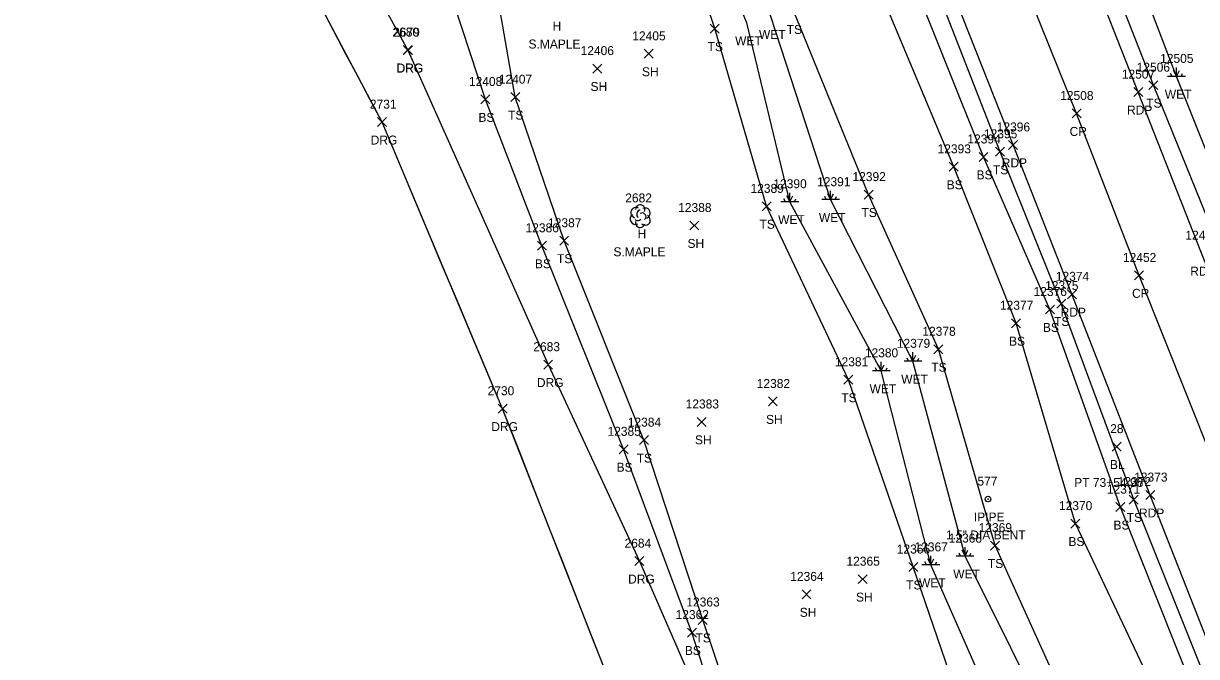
# Model space of a CAD drawing. Extents: x 1439173 to 1457902, y 641926 to 659889.
# Drawn here: x 1447459.9 to 1447721.4, y 649724.3 to 649865.3 of the extents above; entities that cross this region are included whole.
import ezdxf

# ---------------------------------------------------------------- set-up
doc = ezdxf.new("R2010")
doc.units = 0
for name, color, linetype in [('C_A', 7, 'Continuous'), ('C_C', 7, 'Continuous'), ('C_I', 7, 'Continuous'), ('C_TIC', 7, 'Continuous'), ('L_A', 7, 'Continuous'), ('L_C', 7, 'Continuous'), ('L_I', 7, 'Continuous'), ('L_TIC', 7, 'Continuous'), ('LELB', 7, 'Continuous'), ('LSOGP', 7, 'Continuous'), ('LTD', 7, 'Continuous'), ('LWET', 7, 'Continuous'), ('M_A', 7, 'Continuous'), ('M_C', 7, 'Continuous'), ('M_I', 7, 'Continuous'), ('MPIP', 7, 'Continuous'), ('P_A', 7, 'Continuous'), ('P_I', 7, 'Continuous'), ('P_TIC', 7, 'Continuous'), ('PET', 7, 'Continuous'), ('PRC', 7, 'Continuous'), ('R_A', 7, 'Continuous'), ('R_I', 7, 'Continuous'), ('R_TIC', 7, 'Continuous'), ('RDG', 7, 'Continuous')]:
    doc.layers.add(name, color=color, linetype=linetype)

msp = doc.modelspace()

# ---------------------------------------------------------------- linework, layer by layer
at = {"layer": 'C_TIC'}
for points in [[(1447702.62, 649770.04), (1447704.62, 649772.04)], [(1447704.62, 649770.04), (1447702.62, 649772.04)]]:
    msp.add_lwpolyline(points, dxfattribs=at)
at = {"layer": 'L_TIC'}
for points in [[(1447612.99, 649863.17), (1447614.99, 649865.17)], [(1447614.99, 649863.17), (1447612.99, 649865.17)], [(1447598.28, 649857.57), (1447600.28, 649859.57)], [(1447600.28, 649857.57), (1447598.28, 649859.57)], [(1447586.81, 649854.28), (1447588.81, 649856.28)], [(1447588.81, 649854.28), (1447586.81, 649856.28)], [(1447710.79, 649850.58), (1447712.79, 649852.58)], [(1447712.79, 649850.58), (1447710.79, 649852.58)], [(1447561.86, 649847.4), (1447563.86, 649849.4)], [(1447563.86, 649847.4), (1447561.86, 649849.4)], [(1447568.51, 649847.91), (1447570.51, 649849.91)], [(1447570.51, 649847.91), (1447568.51, 649849.91)], [(1447672.91, 649834.59), (1447674.91, 649836.59)], [(1447674.91, 649834.59), (1447672.91, 649836.59)], [(1447676.6, 649835.74), (1447678.6, 649837.74)], [(1447678.6, 649835.74), (1447676.6, 649837.74)], [(1447666.26, 649832.39), (1447668.26, 649834.39)], [(1447668.26, 649832.39), (1447666.26, 649834.39)], [(1447647.29, 649826.2), (1447649.29, 649828.2)], [(1447649.29, 649826.2), (1447647.29, 649828.2)], [(1447624.56, 649823.58), (1447626.56, 649825.58)], [(1447626.56, 649823.58), (1447624.56, 649825.58)], [(1447608.43, 649819.31), (1447610.43, 649821.31)], [(1447610.43, 649819.31), (1447608.43, 649821.31)], [(1447579.42, 649815.92), (1447581.42, 649817.92)], [(1447581.42, 649815.92), (1447579.42, 649817.92)], [(1447574.46, 649814.79), (1447576.46, 649816.79)], [(1447576.46, 649814.79), (1447574.46, 649816.79)], [(1447687.71, 649800.59), (1447689.71, 649802.59)], [(1447689.71, 649800.59), (1447687.71, 649802.59)], [(1447690.24, 649801.92), (1447692.24, 649803.92)], [(1447692.24, 649801.92), (1447690.24, 649803.92)], [(1447680.17, 649797.53), (1447682.17, 649799.53)], [(1447682.17, 649797.53), (1447680.17, 649799.53)], [(1447662.87, 649791.73), (1447664.87, 649793.73)], [(1447664.87, 649791.73), (1447662.87, 649793.73)], [(1447642.8, 649784.94), (1447644.8, 649786.94)], [(1447644.8, 649784.94), (1447642.8, 649786.94)], [(1447625.94, 649780.1), (1447627.94, 649782.1)], [(1447627.94, 649780.1), (1447625.94, 649782.1)], [(1447610.09, 649775.54), (1447612.09, 649777.54)], [(1447612.09, 649775.54), (1447610.09, 649777.54)], [(1447597.19, 649771.49), (1447599.19, 649773.49)], [(1447599.19, 649771.49), (1447597.19, 649773.49)], [(1447592.67, 649769.44), (1447594.67, 649771.44)], [(1447594.67, 649769.44), (1447592.67, 649771.44)], [(1447706.42, 649758.24), (1447708.42, 649760.24)], [(1447708.42, 649758.24), (1447706.42, 649760.24)], [(1447703.44, 649756.56), (1447705.44, 649758.56)], [(1447705.44, 649756.56), (1447703.44, 649758.56)], [(1447693.41, 649752.88), (1447695.41, 649754.88)], [(1447695.41, 649752.88), (1447693.41, 649754.88)], [(1447675.48, 649747.98), (1447677.48, 649749.98)], [(1447677.48, 649747.98), (1447675.48, 649749.98)], [(1447657.26, 649743.21), (1447659.26, 649745.21)], [(1447659.26, 649743.21), (1447657.26, 649745.21)], [(1447646, 649740.5), (1447648, 649742.5)], [(1447648, 649740.5), (1447646, 649742.5)], [(1447633.45, 649737.11), (1447635.45, 649739.11)], [(1447635.45, 649737.11), (1447633.45, 649739.11)], [(1447610.3, 649731.41), (1447612.3, 649733.41)], [(1447612.3, 649731.41), (1447610.3, 649733.41)], [(1447607.89, 649728.6), (1447609.89, 649730.6)], [(1447609.89, 649728.6), (1447607.89, 649730.6)]]:
    msp.add_lwpolyline(points, dxfattribs=at)
at = {"layer": 'LELB'}
for points in [[(1447774.29, 649691.46), (1447755.02, 649740.49), (1447741.76, 649773.81), (1447726.53, 649815.31), (1447711.79, 649851.58), (1447694.8, 649894.93), (1447679.35, 649935.48), (1447671.24, 649953.99), (1447664.82, 649972.77), (1447658.14, 649990.48), (1447642.81, 650028.26), (1447624.72, 650071.67), (1447610.83, 650104.7), (1447593.41, 650149.12), (1447575.75, 650192.36), (1447557, 650239.72), (1447541.41, 650280.13), (1447523.46, 650325.06), (1447503.16, 650377.6)], [(1447723.82, 649718.23), (1447707.42, 649759.24), (1447691.24, 649802.92), (1447677.6, 649836.74), (1447660.97, 649879.47), (1447648.74, 649908.2), (1447635.58, 649941.11), (1447623.44, 649965.2), (1447610.18, 649980.39), (1447590.88, 649987.45), (1447563.69, 649981.71), (1447542.89, 649971.32), (1447515.03, 649972), (1447498.96, 649966.2), (1447485.41, 649965.68), (1447480.38, 649958.04), (1447479.78, 649949.45)], [(1447720.84, 649716.55), (1447704.44, 649757.56), (1447688.71, 649801.59), (1447673.91, 649835.59), (1447656.99, 649877.94), (1447644.52, 649907.96), (1447632.97, 649940.01), (1447621.22, 649964.29), (1447604.98, 649978.2), (1447588.38, 649981.49), (1447563.69, 649981.71), (1447541.47, 649977.48), (1447513.7, 649978.51), (1447498.39, 649971.98), (1447484.51, 649970.53), (1447477.87, 649964.52), (1447480.38, 649958.04)], [(1447695.38, 649707.33), (1447676.48, 649748.98), (1447663.87, 649792.73), (1447648.29, 649827.2), (1447631.63, 649867.99), (1447618.05, 649897.4), (1447615.39, 649914.43), (1447621.06, 649924.25), (1447628.99, 649931.2), (1447625, 649943.54), (1447613.45, 649945.04), (1447603.64, 649941.04), (1447587.64, 649937.45), (1447574.48, 649935.86), (1447572.15, 649936.49), (1447568.18, 649939.19), (1447547.04, 649951.92), (1447546.84, 649949.95), (1447539.23, 649955.95), (1447517.63, 649963.8), (1447498.96, 649966.2)], [(1447730.5, 649285.26), (1447734.83, 649292.56), (1447732.62, 649298.09), (1447723.83, 649298.19), (1447717.11, 649328.87), (1447713.23, 649362.47), (1447706.9, 649402.52), (1447699.13, 649446.16), (1447692.12, 649474.4), (1447684.85, 649511.88), (1447670.51, 649556.94), (1447655.97, 649598.42), (1447637.8, 649644.95), (1447622.4, 649687.86), (1447608.89, 649729.6), (1447593.67, 649770.44), (1447575.46, 649815.79), (1447562.86, 649848.4), (1447554.19, 649874.88), (1447552.63, 649884.49), (1447542.97, 649910.93), (1447521.07, 649931.1), (1447514.36, 649939.79), (1447497.71, 649950.73)], [(1447795.7, 649414.81), (1447787.41, 649461.84), (1447778.85, 649489.37), (1447769.36, 649534.39), (1447756.88, 649580.73), (1447744.18, 649627.27), (1447726.43, 649669.82), (1447713.55, 649713.57), (1447694.41, 649753.88), (1447681.17, 649798.53), (1447667.26, 649833.39), (1447649.98, 649874.71), (1447636.21, 649906.86), (1447628.99, 649931.2)], [(1447764, 649369.28), (1447760.38, 649409.37), (1447753.13, 649455.65), (1447749.26, 649484.81), (1447737.35, 649525.9), (1447721.18, 649571.87), (1447706.07, 649617.1), (1447690.78, 649660.87), (1447672.63, 649702.24), (1447658.26, 649744.21), (1447643.8, 649785.94), (1447625.56, 649824.58), (1447613.99, 649864.17), (1447604.48, 649892.41)], [(1447625.98, 649688.9), (1447611.3, 649732.41), (1447598.19, 649772.49), (1447580.42, 649816.92), (1447569.51, 649848.91), (1447563.38, 649884.02)]]:
    msp.add_lwpolyline(points, dxfattribs=at)
at = {"layer": 'LSOGP'}
msp.add_lwpolyline([(1447590.27, 649719.35), (1447586.9, 649727.94), (1447583.53, 649736.53), (1447580.16, 649745.12), (1447576.8, 649753.71), (1447573.43, 649762.3), (1447570.06, 649770.9), (1447566.7, 649779.49), (1447563.33, 649787.47), (1447559.97, 649795.45), (1447556.61, 649803.43), (1447553.25, 649811.41), (1447549.89, 649819.4), (1447546.53, 649827.38), (1447543.17, 649835.36), (1447539.81, 649843.34), (1447537.11, 649848.45), (1447534.41, 649853.55), (1447531.7, 649858.65), (1447529, 649863.76), (1447526.3, 649868.86)], dxfattribs=at)
at = {"layer": 'LTD'}
msp.add_line((1447597.35, 649822.45), (1447597.35, 649822.45), dxfattribs=at)
msp.add_line((1447597.35, 649822.45), (1447597.35, 649822.45), dxfattribs=at)
msp.add_arc((1447597.39, 649823.88), 1.05, 335.5272, 180.9563, dxfattribs=at)
for centre, major_axis, ratio, start_param, end_param in [((1447596.26, 649821.74), (0.58, -1.04), 0.959034, 3.141593, 6.283185), ((1447596.55, 649823.11), (1.21, -0.51), 0.895232, 1.570796, 4.712389), ((1447597.14, 649822.91), (-0.208, -0.792), 0.645439, 3.141593, 6.283185), ((1447597.85, 649822.28), (-0.5, 0.667), 0.989748, 3.141593, 6.283185), ((1447598.39, 649823.03), (-1.14, -0.48), 0.949671, 1.570796, 4.712389), ((1447597.35, 649820.95), (0.26, 1.06), 0.942809, 1.570796, 4.712389), ((1447596.89, 649821.7), (-0.625, -0.083), 0.423636, 0, 3.141593), ((1447598.35, 649821.61), (-1.09, 0.79), 0.841452, 1.570796, 4.712389)]:
    msp.add_ellipse(centre, major_axis=major_axis, ratio=ratio, start_param=start_param, end_param=end_param, dxfattribs=at)
at = {"layer": 'LWET'}
for p, q in [((1447715.96, 649853.54), (1447715.63, 649854.21)), ((1447716.96, 649853.54), (1447716.29, 649854.87)), ((1447716.96, 649853.54), (1447716.96, 649855.54)), ((1447716.96, 649853.54), (1447717.63, 649854.87)), ((1447717.96, 649853.54), (1447718.29, 649854.21)), ((1447718.96, 649853.54), (1447714.96, 649853.54)), ((1447639.83, 649826.07), (1447639.83, 649828.07)), ((1447632.74, 649825.61), (1447628.74, 649825.61)), ((1447629.74, 649825.61), (1447629.41, 649826.27)), ((1447630.74, 649825.61), (1447630.07, 649826.94)), ((1447630.74, 649825.61), (1447630.74, 649827.61)), ((1447630.74, 649825.61), (1447631.41, 649826.94)), ((1447631.74, 649825.61), (1447632.07, 649826.27)), ((1447641.83, 649826.07), (1447637.83, 649826.07)), ((1447638.83, 649826.07), (1447638.5, 649826.74)), ((1447639.83, 649826.07), (1447639.17, 649827.4)), ((1447639.83, 649826.07), (1447640.5, 649827.4)), ((1447640.83, 649826.07), (1447641.17, 649826.74)), ((1447658.19, 649790.05), (1447657.53, 649791.38)), ((1447658.19, 649790.05), (1447658.19, 649792.05)), ((1447658.19, 649790.05), (1447658.86, 649791.38)), ((1447651.13, 649787.94), (1447650.47, 649789.27)), ((1447651.13, 649787.94), (1447651.13, 649789.94)), ((1447651.13, 649787.94), (1447651.8, 649789.27)), ((1447660.19, 649790.05), (1447656.19, 649790.05)), ((1447657.19, 649790.05), (1447656.86, 649790.71)), ((1447659.19, 649790.05), (1447659.53, 649790.71)), ((1447653.13, 649787.94), (1447649.13, 649787.94)), ((1447650.13, 649787.94), (1447649.8, 649788.61)), ((1447652.13, 649787.94), (1447652.47, 649788.61)), ((1447668.79, 649746.65), (1447668.45, 649747.31)), ((1447669.79, 649746.65), (1447669.12, 649747.98)), ((1447669.79, 649746.65), (1447669.79, 649748.65)), ((1447669.79, 649746.65), (1447670.45, 649747.98)), ((1447670.79, 649746.65), (1447671.12, 649747.31)), ((1447664.17, 649744.69), (1447660.17, 649744.69)), ((1447661.17, 649744.69), (1447660.83, 649745.36)), ((1447662.17, 649744.69), (1447661.5, 649746.02)), ((1447662.17, 649744.69), (1447662.17, 649746.69)), ((1447662.17, 649744.69), (1447662.83, 649746.02)), ((1447663.17, 649744.69), (1447663.5, 649745.36)), ((1447671.79, 649746.65), (1447667.79, 649746.65))]:
    msp.add_line(p, q, dxfattribs=at)
for points in [[(1447680.05, 649704.03), (1447662.17, 649744.69), (1447651.13, 649787.94), (1447630.74, 649825.61), (1447621.15, 649865.48), (1447608.79, 649894.58), (1447604.35, 649912.95), (1447594.06, 649920.27), (1447580.81, 649923.36), (1447563.68, 649925.32), (1447545.3, 649935.37), (1447536, 649939.25), (1447520.53, 649948.82), (1447499.59, 649954.73), (1447483.56, 649953.27), (1447484.73, 649961.69)], [(1447690.28, 649705.63), (1447669.79, 649746.65), (1447658.19, 649790.05), (1447639.83, 649826.07), (1447626.47, 649866.89), (1447612.3, 649895.96), (1447610.17, 649913.42), (1447609.61, 649926.02), (1447623.06, 649933.31), (1447623.54, 649935.61), (1447622.28, 649938.81), (1447616.51, 649937.6), (1447600.04, 649932.05), (1447583.92, 649931.89), (1447573.93, 649931.83), (1447567.15, 649932.33), (1447546.84, 649945.41), (1447539.72, 649947.28), (1447520.2, 649959.07), (1447499.35, 649962.5), (1447484.73, 649961.69)], [(1447759.75, 649741.89), (1447746.76, 649775.24), (1447731.66, 649816.77), (1447716.96, 649853.54), (1447699.99, 649897.87), (1447692.42, 649923.04), (1447688.9, 649933.67)]]:
    msp.add_lwpolyline(points, dxfattribs=at)
at = {"layer": 'MPIP'}
for radius in [0.625, 0.0833]:
    msp.add_circle((1447674.93, 649759.35), radius, dxfattribs=at)
at = {"layer": 'P_TIC'}
for points in [[(1447707.42, 649849.04), (1447709.42, 649851.04)], [(1447709.42, 649849.04), (1447707.42, 649851.04)], [(1447693.68, 649844.27), (1447695.68, 649846.27)], [(1447695.68, 649844.27), (1447693.68, 649846.27)], [(1447679.5, 649837.27), (1447681.5, 649839.27)], [(1447681.5, 649837.27), (1447679.5, 649839.27)], [(1447707.6, 649808.19), (1447709.6, 649810.19)], [(1447709.6, 649808.19), (1447707.6, 649810.19)], [(1447692.62, 649803.98), (1447694.62, 649805.98)], [(1447694.62, 649803.98), (1447692.62, 649805.98)], [(1447710.09, 649759.24), (1447712.09, 649761.24)], [(1447712.09, 649759.24), (1447710.09, 649761.24)]]:
    msp.add_lwpolyline(points, dxfattribs=at)
at = {"layer": 'PET'}
for points in [[(1447770.26, 649690.21), (1447751.9, 649738.85), (1447739.23, 649772.88), (1447722.51, 649814.14), (1447708.42, 649850.04), (1447690.94, 649894.41), (1447668.44, 649951.98), (1447651.8, 649993.39), (1447639.52, 650024.92), (1447621.07, 650070.34), (1447607.4, 650104.2), (1447589.96, 650148.16), (1447572.98, 650191.37), (1447554, 650238.81), (1447538.2, 650279.02), (1447520.31, 650323.9), (1447499.97, 650376.7)], [(1447727.24, 649719.06), (1447711.09, 649760.24), (1447693.62, 649804.98), (1447680.5, 649838.27), (1447663.74, 649880.79), (1447652.33, 649909.76), (1447638.93, 649943.34), (1447628.9, 649967.78), (1447622.17, 649981.56), (1447611.58, 650013.54), (1447596.45, 650049.26), (1447579.87, 650091.8), (1447553.03, 650160.19), (1447534.14, 650208.59), (1447519.57, 650245.32), (1447501.85, 650290.55), (1447485.96, 650331.56), (1447471.86, 650366.58)]]:
    msp.add_lwpolyline(points, dxfattribs=at)
at = {"layer": 'PRC'}
msp.add_lwpolyline([(1447756.88, 649685.17), (1447724.87, 649768.37), (1447708.6, 649809.19), (1447694.68, 649845.27), (1447676.47, 649890.48), (1447654.25, 649946.92), (1447638.2, 649987.7), (1447625.62, 650020.15), (1447607.06, 650065.42), (1447594.17, 650098.1), (1447576.34, 650142.25), (1447558.92, 650186.5), (1447540.22, 650233.49), (1447524.32, 650273.63), (1447506.57, 650318.67), (1447486.08, 650370.95)], dxfattribs=at)
at = {"layer": 'R_TIC'}
for points in [[(1447544.53, 649858.41), (1447546.53, 649860.41)], [(1447546.53, 649858.41), (1447544.53, 649860.41)], [(1447544.59, 649858.38), (1447546.59, 649860.38)], [(1447546.59, 649858.38), (1447544.59, 649860.38)], [(1447538.81, 649842.35), (1447540.81, 649844.35)], [(1447540.81, 649842.35), (1447538.81, 649844.35)], [(1447575.85, 649788.3), (1447577.85, 649790.3)], [(1447577.85, 649788.3), (1447575.85, 649790.3)], [(1447565.69, 649778.49), (1447567.69, 649780.49)], [(1447567.69, 649778.49), (1447565.69, 649780.49)], [(1447596.18, 649744.52), (1447598.18, 649746.52)], [(1447598.18, 649744.52), (1447596.18, 649746.52)]]:
    msp.add_lwpolyline(points, dxfattribs=at)
at = {"layer": 'RDG'}
for points in [[(1447479.38, 649972.92), (1447474.34, 649957.31), (1447482.4, 649941.46), (1447514.35, 649906.78), (1447530.78, 649886.37), (1447545.59, 649859.38), (1447545.53, 649859.41), (1447576.85, 649789.3), (1447597.18, 649745.52), (1447618.3, 649697.1), (1447647.25, 649607.78), (1447664.11, 649568.96)], [(1447635.81, 649599.13), (1447618.39, 649652.55), (1447593.64, 649710.76), (1447566.69, 649779.49), (1447539.81, 649843.35), (1447518.19, 649884.17), (1447492.91, 649913.46), (1447464.85, 649942.29), (1447450.13, 649957.7), (1447432.04, 649966.65)]]:
    msp.add_lwpolyline(points, dxfattribs=at)

# ---------------------------------------------------------------- texts
at = {"layer": 'C_A'}
msp.add_text('BL', height=2, dxfattribs=at).set_placement((1447702.1, 649766.04))
at = {"layer": 'C_C'}
msp.add_text('PT 73+54.96', height=2, dxfattribs=at).set_placement((1447694.14, 649762.04))
at = {"layer": 'C_I'}
msp.add_text('28', height=2, dxfattribs=at).set_placement((1447702.15, 649774.04))
at = {"layer": 'L_A'}
for s, p in [('H', (1447577.84, 649863.75)), ('TS', (1447630.04, 649862.99)), ('WET', (1447618.53, 649860.48)), ('WET', (1447623.85, 649861.89)), ('TS', (1447612.4, 649859.17)), ('SH', (1447597.77, 649853.57)), ('SH', (1447586.3, 649850.28)), ('WET', (1447714.34, 649848.54)), ('TS', (1447710.2, 649846.58)), ('BS', (1447561.3, 649843.4)), ('TS', (1447567.92, 649843.91)), ('TS', (1447676.01, 649831.74)), ('BS', (1447672.36, 649830.59)), ('BS', (1447665.7, 649828.39)), ('WET', (1447637.21, 649821.07)), ('TS', (1447646.7, 649822.2)), ('TS', (1447623.97, 649819.58)), ('WET', (1447628.12, 649820.61)), ('H', (1447596.78, 649817.45)), ('SH', (1447607.92, 649815.31)), ('BS', (1447573.9, 649810.79)), ('TS', (1447578.83, 649811.92)), ('TS', (1447689.65, 649797.92)), ('BS', (1447687.15, 649796.59)), ('BS', (1447679.61, 649793.53)), ('TS', (1447662.28, 649787.73)), ('WET', (1447655.57, 649785.05)), ('WET', (1447648.51, 649782.94)), ('TS', (1447642.21, 649780.94)), ('SH', (1447625.43, 649776.1)), ('SH', (1447609.58, 649771.54)), ('TS', (1447596.6, 649767.49)), ('BS', (1447592.11, 649765.44)), ('TS', (1447705.83, 649754.24)), ('BS', (1447702.88, 649752.56)), ('BS', (1447692.85, 649748.88)), ('TS', (1447674.89, 649743.98)), ('WET', (1447659.54, 649739.69)), ('WET', (1447667.16, 649741.65)), ('TS', (1447656.67, 649739.21)), ('SH', (1447645.49, 649736.5)), ('SH', (1447632.94, 649733.11)), ('TS', (1447609.71, 649727.41)), ('BS', (1447607.33, 649724.6))]:
    msp.add_text(s, height=2, dxfattribs=at).set_placement(p)
at = {"layer": 'L_C'}
for p in [(1447572.47, 649859.75), (1447591.41, 649813.45)]:
    msp.add_text('S.MAPLE', height=2, dxfattribs=at).set_placement(p)
at = {"layer": 'L_I'}
for s, p in [('12405', (1447595.61, 649861.57)), ('12406', (1447584.09, 649858.28)), ('12505', (1447713.29, 649856.54)), ('12506', (1447708.06, 649854.58)), ('12408', (1447559.19, 649851.4)), ('12407', (1447565.84, 649851.91)), ('12395', (1447674.01, 649839.74)), ('12393', (1447663.67, 649836.39)), ('12394', (1447670.32, 649838.59)), ('12390', (1447627.06, 649828.61)), ('12391', (1447636.81, 649829.07)), ('12392', (1447644.7, 649830.2)), ('12389', (1447621.96, 649827.58)), ('2682', (1447594.04, 649825.45)), ('12388', (1447605.84, 649823.31)), ('12386', (1447571.81, 649818.79)), ('12387', (1447576.83, 649819.92)), ('12375', (1447687.65, 649805.92)), ('12376', (1447685.07, 649804.59)), ('12377', (1447677.58, 649801.53)), ('12378', (1447660.28, 649795.73)), ('12379', (1447654.59, 649793.05)), ('12380', (1447647.46, 649790.94)), ('12381', (1447640.78, 649788.94)), ('12382', (1447623.35, 649784.1)), ('12383', (1447607.5, 649779.54)), ('12384', (1447594.6, 649775.49)), ('12385', (1447590.08, 649773.44)), ('12371', (1447701.41, 649760.56)), ('12372', (1447703.83, 649762.24)), ('12370', (1447690.73, 649756.88)), ('12369', (1447672.83, 649751.98)), ('12367', (1447658.53, 649747.69)), ('12368', (1447666.15, 649749.65)), ('12366', (1447654.57, 649747.21)), ('12365', (1447643.36, 649744.5)), ('12364', (1447630.82, 649741.11)), ('12363', (1447607.66, 649735.41)), ('12362', (1447605.26, 649732.6))]:
    msp.add_text(s, height=2, dxfattribs=at).set_placement(p)
at = {"layer": 'M_A'}
msp.add_text('IPIPE', height=2, dxfattribs=at).set_placement((1447671.76, 649754.35))
at = {"layer": 'M_C'}
msp.add_text('1.5" DIA BENT', height=2, dxfattribs=at).set_placement((1447665.56, 649750.35))
at = {"layer": 'M_I'}
msp.add_text('577', height=2, dxfattribs=at).set_placement((1447672.56, 649762.35))
at = {"layer": 'P_A'}
for s, p in [('RDP', (1447705.91, 649845.04)), ('CR', (1447693.11, 649840.27)), ('RDP', (1447677.99, 649833.27)), ('RDP', (1447720, 649809.14)), ('CR', (1447707.03, 649804.19)), ('RDP', (1447691.11, 649799.98)), ('RDP', (1447708.58, 649755.24))]:
    msp.add_text(s, height=2, dxfattribs=at).set_placement(p)
at = {"layer": 'P_I'}
for s, p in [('12507', (1447704.75, 649853.04)), ('12508', (1447691.01, 649848.27)), ('12396', (1447676.86, 649841.27)), ('12453', (1447718.92, 649817.14)), ('12452', (1447705, 649812.19)), ('12374', (1447690.03, 649807.98)), ('12373', (1447707.5, 649763.24))]:
    msp.add_text(s, height=2, dxfattribs=at).set_placement(p)
at = {"layer": 'R_A'}
for p in [(1447543.02, 649854.41), (1447543.08, 649854.38), (1447537.29, 649838.35), (1447574.34, 649784.3), (1447564.18, 649774.49), (1447594.67, 649740.52)]:
    msp.add_text('DRG', height=2, dxfattribs=at).set_placement(p)
at = {"layer": 'R_I'}
for s, p in [('2680', (1447542.13, 649862.41)), ('2679', (1447542.28, 649862.38)), ('2731', (1447537.11, 649846.35)), ('2683', (1447573.54, 649792.3)), ('2730', (1447563.35, 649782.49)), ('2684', (1447593.88, 649748.52))]:
    msp.add_text(s, height=2, dxfattribs=at).set_placement(p)

doc.saveas('drawing.dxf')
